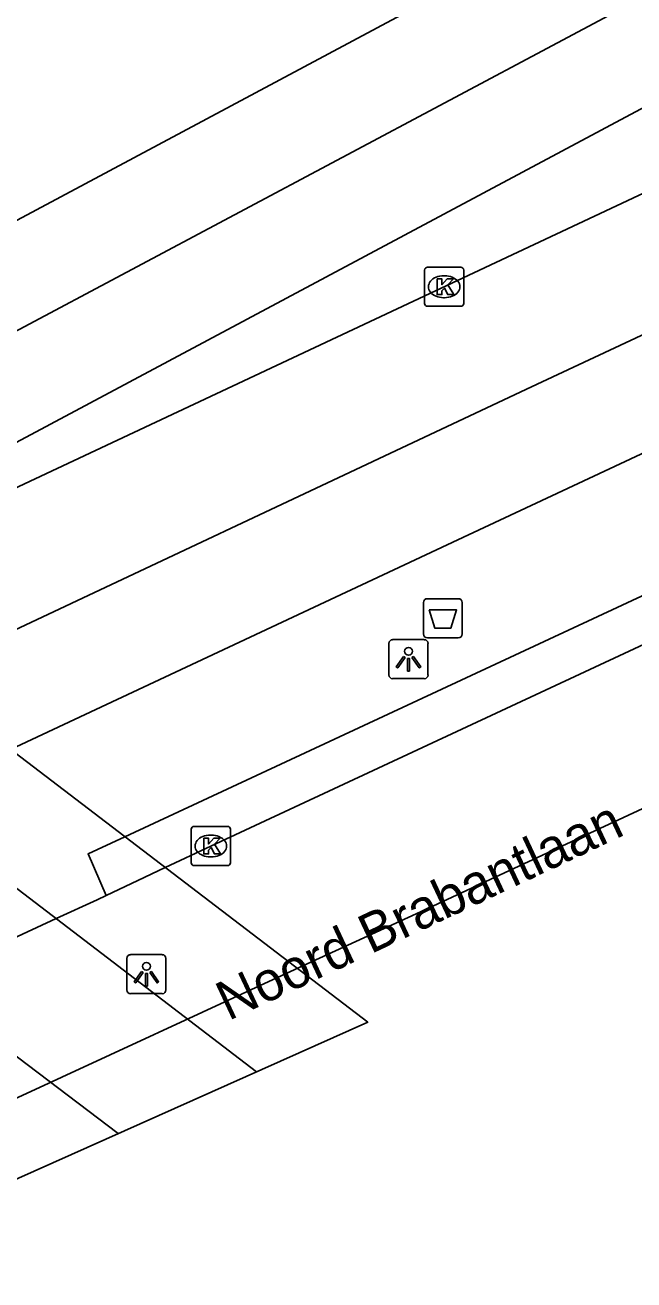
# Model space of a CAD drawing. Extents: x 158352 to 159489, y 383828 to 384597.
# Drawn here: x 158894.16 to 158909.71, y 383828 to 383860.05 of the extents above; entities that cross this region are included whole.
import ezdxf

# ---------------------------------------------------------------- set-up
doc = ezdxf.new("R2010")
doc.units = 0
for name, color, linetype in [('IMGEO_Afvalbak', 7, 'Continuous'), ('IMGEO_Dek', 7, 'Continuous'), ('IMGEO_Fietspad_gesloten', 7, 'Continuous'), ('IMGEO_Hek', 7, 'Continuous'), ('IMGEO_Kolk', 7, 'Continuous'), ('IMGEO_Lichtpunt', 7, 'Continuous'), ('IMGEO_Openbare_ruimte_label', 7, 'Continuous'), ('IMGEO_OVBaan_gesloten', 7, 'Continuous'), ('IMGEO_Rijbaan_regionaal_gesloten', 7, 'Continuous'), ('IMGEO_Voetpad_open', 7, 'Continuous')]:
    doc.layers.add(name, color=color, linetype=linetype)

msp = doc.modelspace()

# ---------------------------------------------------------------- linework, layer by layer
at = {"layer": 'IMGEO_Afvalbak'}
for p, q in [((158904.335, 383844.501), (158904.335, 383845.301)), ((158904.335, 383845.301), (158904.335, 383844.501)), ((158904.435, 383845.401), (158905.225, 383845.401)), ((158905.225, 383845.401), (158904.435, 383845.401)), ((158905.325, 383845.301), (158905.325, 383844.501)), ((158905.325, 383844.501), (158905.325, 383845.301)), ((158905.225, 383844.401), (158904.435, 383844.401)), ((158904.435, 383844.401), (158905.225, 383844.401))]:
    msp.add_line(p, q, dxfattribs=at)
msp.add_lwpolyline([(158904.478, 383845.115), (158905.182, 383845.115), (158905.033, 383844.645), (158904.627, 383844.645), (158904.478, 383845.115)], dxfattribs=at)
for centre, start, end in [((158904.435, 383845.301), 90, 180), ((158904.435, 383845.301), 90, 180), ((158905.225, 383845.301), 0, 90), ((158905.225, 383845.301), 360, 90), ((158904.435, 383844.501), 180, 270), ((158904.435, 383844.501), 180, 270), ((158905.225, 383844.501), 270, 0), ((158905.225, 383844.501), 270, 0)]:
    msp.add_arc(centre, 0.1, start, end, dxfattribs=at)
at = {"layer": 'IMGEO_Dek'}
msp.add_lwpolyline([(158888.17, 383828.002), (158902.912, 383834.582), (158882.404, 383850.241), (158881.596, 383849.718), (158879.982, 383848.672), (158879.879, 383848.751), (158872.742, 383845.398), (158870.149, 383844.179), (158868.176, 383843.252)], close=True, dxfattribs=at)
at = {"layer": 'IMGEO_Fietspad_gesloten'}
for points in [[(158928.847, 383870.049), (158920.435, 383866.116), (158916.837, 383864.363), (158913.261, 383862.538), (158888.496, 383849.349), (158887.175, 383848.641), (158885.524, 383847.859), (158884.828, 383847.535), (158882.745, 383846.561), (158879.36, 383844.978), (158875.589, 383843.214), (158874.956, 383842.918), (158873.317, 383842.151), (158872.995, 383842), (158871.026, 383841.079)], [(158917.865, 383862.123), (158916.911, 383861.665), (158889.778, 383847.177), (158888.336, 383846.413), (158887.766, 383846.147), (158887.071, 383845.822), (158884.987, 383844.847), (158881.597, 383843.26), (158877.829, 383841.497), (158877.205, 383841.205), (158875.569, 383840.439), (158875.237, 383840.284), (158873.273, 383839.365)]]:
    msp.add_lwpolyline(points, dxfattribs=at)
at = {"layer": 'IMGEO_Hek'}
msp.add_lwpolyline([(158882.404, 383850.241), (158902.912, 383834.582)], dxfattribs=at)
at = {"layer": 'IMGEO_Kolk'}
for p, q in [((158904.438, 383853.868), (158905.29, 383853.868)), ((158904.363, 383852.942), (158904.363, 383853.794)), ((158904.851, 383853.648), (158904.876, 383853.648)), ((158905.364, 383853.794), (158905.364, 383852.942)), ((158904.874, 383853.088), (158904.849, 383853.088)), ((158905.29, 383852.868), (158904.438, 383852.868)), ((158898.403, 383838.658), (158898.403, 383839.51)), ((158898.478, 383839.584), (158899.33, 383839.584)), ((158899.404, 383839.51), (158899.404, 383838.658)), ((158898.891, 383839.364), (158898.916, 383839.364)), ((158898.914, 383838.804), (158898.889, 383838.804)), ((158899.33, 383838.584), (158898.478, 383838.584))]:
    msp.add_line(p, q, dxfattribs=at)
for points in [[(158904.438, 383853.868), (158905.29, 383853.868)], [(158904.363, 383852.942), (158904.363, 383853.794)], [(158904.684, 383853.568), (158904.807, 383853.568), (158904.807, 383853.417), (158904.937, 383853.568), (158905.101, 383853.568), (158904.955, 383853.417), (158905.108, 383853.168), (158904.956, 383853.168), (158904.871, 383853.332), (158904.807, 383853.265), (158904.807, 383853.168), (158904.684, 383853.168), (158904.684, 383853.568)], [(158905.364, 383853.794), (158905.364, 383852.942)], [(158905.29, 383852.868), (158904.438, 383852.868)], [(158898.403, 383838.658), (158898.403, 383839.51)], [(158898.478, 383839.584), (158899.33, 383839.584)], [(158899.404, 383839.51), (158899.404, 383838.658)], [(158898.724, 383839.284), (158898.847, 383839.284), (158898.847, 383839.133), (158898.977, 383839.284), (158899.141, 383839.284), (158898.995, 383839.133), (158899.148, 383838.884), (158898.996, 383838.884), (158898.911, 383839.048), (158898.847, 383838.981), (158898.847, 383838.884), (158898.724, 383838.884), (158898.724, 383839.284)], [(158899.33, 383838.584), (158898.478, 383838.584)]]:
    msp.add_lwpolyline(points, dxfattribs=at)
for centre, start, end in [((158904.44, 383853.792), 91.552, 178.448), ((158904.44, 383853.792), 91.552, 178.448), ((158905.288, 383853.792), 1.552, 88.448), ((158905.288, 383853.792), 1.552, 88.448), ((158904.44, 383852.944), 181.552, 268.448), ((158904.44, 383852.944), 181.552, 268.448), ((158905.288, 383852.944), 271.552, 358.448), ((158905.288, 383852.944), 271.552, 358.448), ((158898.48, 383839.508), 91.552, 178.448), ((158898.48, 383839.508), 91.552, 178.448), ((158899.328, 383839.508), 1.552, 88.448), ((158899.328, 383839.508), 1.552, 88.448), ((158898.48, 383838.66), 181.552, 268.448), ((158898.48, 383838.66), 181.552, 268.448), ((158899.328, 383838.66), 271.552, 358.448), ((158899.328, 383838.66), 271.552, 358.448)]:
    msp.add_arc(centre, 0.0765, start, end, dxfattribs=at)
for centre, major_axis, ratio, start_param, end_param in [((158904.85, 383853.368), (-0.387, 0.002), 0.722429, 4.712389, 7.853982), ((158904.875, 383853.368), (-0.39, 0.002), 0.717154, 1.570796, 4.712389), ((158898.89, 383839.084), (-0.387, 0.002), 0.722429, 4.712389, 7.853982), ((158898.915, 383839.084), (-0.39, 0.002), 0.717154, 1.570796, 4.712389)]:
    msp.add_ellipse(centre, major_axis=major_axis, ratio=ratio, start_param=start_param, end_param=end_param, dxfattribs=at)
at = {"layer": 'IMGEO_Lichtpunt'}
for p, q in [((158903.454, 383844.259), (158903.454, 383843.452)), ((158903.454, 383844.259), (158903.454, 383843.452)), ((158904.356, 383844.354), (158903.548, 383844.354)), ((158904.356, 383844.354), (158903.548, 383844.354)), ((158904.45, 383843.452), (158904.45, 383844.259)), ((158904.45, 383843.452), (158904.45, 383844.259)), ((158903.548, 383843.358), (158904.356, 383843.358)), ((158903.548, 383843.358), (158904.356, 383843.358)), ((158897.662, 383836.309), (158896.854, 383836.309)), ((158897.662, 383836.309), (158896.854, 383836.309)), ((158896.76, 383836.214), (158896.76, 383835.407)), ((158896.76, 383836.214), (158896.76, 383835.407)), ((158897.756, 383835.407), (158897.756, 383836.214)), ((158897.756, 383835.407), (158897.756, 383836.214)), ((158896.854, 383835.313), (158897.662, 383835.313)), ((158896.854, 383835.313), (158897.662, 383835.313))]:
    msp.add_line(p, q, dxfattribs=at)
for points in [[(158903.828, 383843.923), (158903.867, 383843.895), (158903.679, 383843.633), (158903.641, 383843.66), (158903.828, 383843.923)], [(158903.93, 383843.875), (158903.977, 383843.875), (158903.977, 383843.553), (158903.93, 383843.553), (158903.93, 383843.875)], [(158904.04, 383843.895), (158904.078, 383843.922), (158904.265, 383843.66), (158904.226, 383843.632), (158904.04, 383843.895)], [(158897.134, 383835.878), (158897.173, 383835.85), (158896.985, 383835.588), (158896.947, 383835.615), (158897.134, 383835.878)], [(158897.236, 383835.83), (158897.283, 383835.83), (158897.283, 383835.508), (158897.236, 383835.508), (158897.236, 383835.83)], [(158897.346, 383835.85), (158897.384, 383835.877), (158897.571, 383835.615), (158897.532, 383835.587), (158897.346, 383835.85)]]:
    msp.add_lwpolyline(points, dxfattribs=at)
for centre in [(158903.953, 383844.057), (158897.259, 383836.012)]:
    msp.add_circle(centre, 0.0994, dxfattribs=at)
for centre, start, end in [((158903.548, 383844.259), 90, 180), ((158903.548, 383844.259), 90, 180), ((158904.356, 383844.259), 0, 90), ((158904.356, 383844.259), 0, 90), ((158903.548, 383843.452), 180, 270), ((158903.548, 383843.452), 180, 270), ((158904.356, 383843.452), 270, 0), ((158904.356, 383843.452), 270, 360), ((158896.854, 383836.214), 90, 180), ((158896.854, 383836.214), 90, 180), ((158897.662, 383836.214), 0, 90), ((158897.662, 383836.214), 0, 90), ((158896.854, 383835.407), 180, 270), ((158896.854, 383835.407), 180, 270), ((158897.662, 383835.407), 270, 0), ((158897.662, 383835.407), 270, 360)]:
    msp.add_arc(centre, 0.0946, start, end, dxfattribs=at)
at = {"layer": 'IMGEO_OVBaan_gesloten'}
for points in [[(158923.544, 383850.563), (158898.905, 383839.083), (158897.738, 383838.533), (158897.043, 383838.205), (158896.233, 383837.824)], [(158886.555, 383829.234), (158901.164, 383835.98), (158904.461, 383837.5), (158925.248, 383847.161)], [(158883.218, 383831.779), (158884.88, 383832.556), (158885.16, 383832.685), (158885.536, 383832.859), (158887.164, 383833.616), (158887.752, 383833.889), (158891.523, 383835.638), (158894.954, 383837.229), (158895.996, 383837.712), (158896.233, 383837.824)]]:
    msp.add_lwpolyline(points, dxfattribs=at)
at = {"layer": 'IMGEO_Rijbaan_regionaal_gesloten'}
for points in [[(158873.923, 383838.869), (158875.878, 383839.792), (158876.212, 383839.95), (158877.849, 383840.715), (158878.47, 383841.006), (158882.238, 383842.768), (158885.631, 383844.355), (158887.715, 383845.33), (158888.411, 383845.655), (158892.868, 383847.74), (158917.95, 383859.51), (158918.9, 383859.914)], [(158876.859, 383836.63), (158891.4, 383843.427), (158906.968, 383850.752), (158920.391, 383857.032)], [(158921.65, 383854.598), (158905.214, 383846.907), (158893.784, 383841.552), (158893.089, 383841.225), (158891.004, 383840.248), (158887.597, 383838.652), (158883.837, 383836.89), (158883.237, 383836.609), (158881.609, 383835.845), (158881.252, 383835.678), (158879.303, 383834.765)], [(158879.982, 383848.672), (158900.074, 383833.316)], [(158896.539, 383831.738), (158876.311, 383847.075)]]:
    msp.add_lwpolyline(points, dxfattribs=at)
at = {"layer": 'IMGEO_Voetpad_open'}
for points in [[(158911.983, 383864.702), (158888.098, 383851.946)], [(158896.233, 383837.824), (158895.768, 383838.886), (158896.007, 383838.997), (158896.704, 383839.322), (158923.487, 383851.789)]]:
    msp.add_lwpolyline(points, dxfattribs=at)

# ---------------------------------------------------------------- texts
at = {"layer": 'IMGEO_Openbare_ruimte_label'}
msp.add_text('Noord Brabantlaan', height=1, rotation=25.1554, dxfattribs=at).set_placement((158899.352, 383834.61))

doc.saveas('drawing.dxf')
